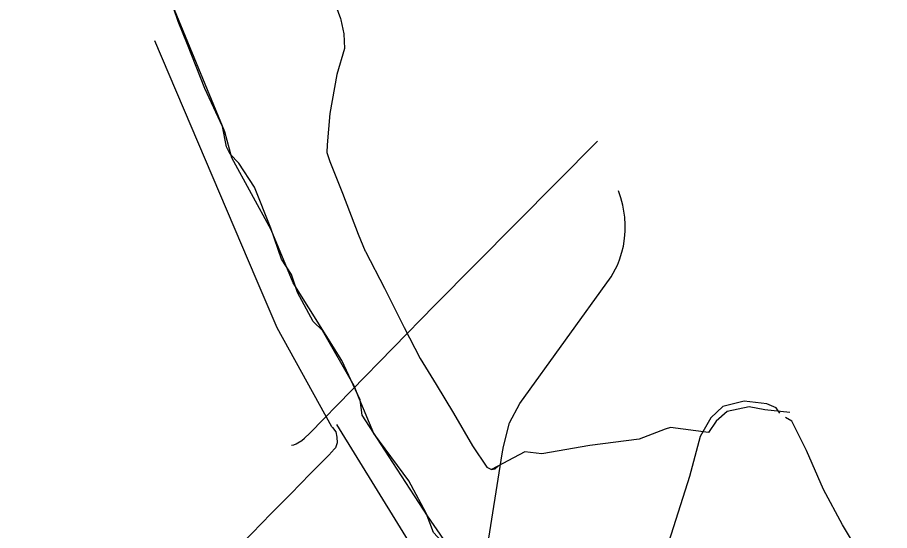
# Model space of a CAD drawing. Extents: x -748507 to -687366, y -1057342 to -1024924.
# Drawn here: x -744468.7 to -744280.6, y -1039880.9 to -1039770.3 of the extents above; entities that cross this region are included whole.
import ezdxf

# ---------------------------------------------------------------- set-up
doc = ezdxf.new("R2010")
doc.units = 0
for name, color, linetype in [('6kV - SŽDC', 7, 'Continuous'), ('DK + TKK - SŽDC', 7, 'Continuous'), ('Kanalizace - pražské vodovody a kanalizace', 7, 'Continuous'), ('PRE - NN', 7, 'Continuous'), ('Telefonica O2', 7, 'Continuous'), ('TK+DOK_Pha Holešovice - Kralupy', 7, 'Continuous'), ('Vodovod - přežsko vodovody a kanalizace', 7, 'Continuous')]:
    doc.layers.add(name, color=color, linetype=linetype)

msp = doc.modelspace()

# ---------------------------------------------------------------- linework, layer by layer
at = {"layer": '6kV - SŽDC'}
for points in [[(-744424.52, -1039793.8), (-744428.32, -1039785.58), (-744432.08, -1039776.07), (-744434.09, -1039771.12), (-744437.21, -1039761.81), (-744441.82, -1039752.98), (-744444.16, -1039743.14), (-744450.73, -1039732.3), (-744452.9, -1039728.3), (-744456.66, -1039725.06), (-744458.25, -1039721.03), (-744460.34, -1039712.48), (-744462.8, -1039696.08), (-744468.74, -1039666.97), (-744467.94, -1039659.97), (-744467.24, -1039657.14), (-744466.19, -1039654.94)], [(-744368.25, -1039893.29), (-744374.48, -1039886.27), (-744378.97, -1039881.33), (-744380.56, -1039877.17), (-744384.32, -1039870.22), (-744391.86, -1039860.01), (-744394.99, -1039852.44), (-744396.08, -1039849.73), (-744402.91, -1039837.78), (-744404.95, -1039835.84), (-744408.32, -1039829.58), (-744409.64, -1039825.72), (-744411.8, -1039822.37), (-744414.1, -1039815.74), (-744417.59, -1039806.84), (-744420.96, -1039801.7), (-744422.82, -1039799.77), (-744423.64, -1039798.15), (-744424.52, -1039793.8)]]:
    msp.add_lwpolyline(points, dxfattribs=at)
at = {"layer": 'DK + TKK - SŽDC'}
for points in [[(-744409.27, -1039827.53), (-744414.03, -1039816.04), (-744422.5, -1039800.57), (-744424.03, -1039794.9), (-744438.59, -1039759.5), (-744447.32, -1039735.48), (-744450.1, -1039725.43), (-744450.03, -1039724.84)], [(-744374.7, -1039885.89), (-744380.29, -1039877.76), (-744387.73, -1039866.25), (-744394.34, -1039856.01), (-744394.79, -1039852.71), (-744398.79, -1039844.27), (-744409.27, -1039827.53)]]:
    msp.add_lwpolyline(points, dxfattribs=at)
at = {"layer": 'Kanalizace - pražské vodovody a kanalizace'}
for p, q in [((-744378.68, -1039832.31), (-744343.64, -1039796.96)), ((-744369.95, -1039900.81), (-744364.16, -1039864.37))]:
    msp.add_line(p, q, dxfattribs=at)
for points in [[(-744364.16, -1039864.37), (-744363.89, -1039862.77), (-744362.61, -1039857.71), (-744360.35, -1039853.56), (-744340.67, -1039826.2), (-744339.3, -1039823.72), (-744338.84, -1039822.54), (-744338.32, -1039820.87), (-744338.02, -1039819.56), (-744337.76, -1039817.93), (-744337.63, -1039816.33), (-744337.62, -1039814.96), (-744337.72, -1039813.35), (-744337.89, -1039812.06), (-744338.15, -1039810.73), (-744338.57, -1039809.17), (-744339.11, -1039807.65)], [(-744409.65, -1039862.53), (-744409.13, -1039862.44), (-744408.59, -1039862.22), (-744408.22, -1039862.03), (-744407.42, -1039861.53), (-744406.83, -1039861.03), (-744405.64, -1039859.93), (-744378.68, -1039832.31)], [(-744390.78, -1039947.69), (-744402.3, -1039916.65), (-744382.3, -1039886.5), (-744399.85, -1039858.04)]]:
    msp.add_lwpolyline(points, dxfattribs=at)
at = {"layer": 'PRE - NN'}
for points in [[(-744400.59, -1039766.3), (-744399.07, -1039770.48), (-744398.97, -1039770.79), (-744398.36, -1039773.83), (-744398.22, -1039776.98), (-744399.85, -1039782.54), (-744401.35, -1039791.01), (-744401.91, -1039797.73), (-744401.96, -1039799.37), (-744401.32, -1039801.33), (-744398.6, -1039808.13), (-744395.23, -1039817.03), (-744393.74, -1039820.67), (-744393.63, -1039820.78), (-744389.58, -1039828.65), (-744385.31, -1039837.15), (-744381.84, -1039843.81), (-744378.42, -1039849.44), (-744374.67, -1039855.61), (-744370.57, -1039862.63), (-744367.45, -1039867.29), (-744366.46, -1039867.74), (-744365.67, -1039867.59), (-744365.02, -1039867.05)], [(-744302.13, -1039855.47), (-744307.5, -1039854.88), (-744310.87, -1039854.27), (-744315.62, -1039855.27), (-744317.99, -1039857.34), (-744319.68, -1039859.79), (-744327.87, -1039858.69), (-744328.99, -1039859.06), (-744334.61, -1039861.25), (-744345.24, -1039862.59), (-744355.62, -1039864.36), (-744359.25, -1039863.92), (-744366.46, -1039867.74)]]:
    msp.add_lwpolyline(points, dxfattribs=at)
at = {"layer": 'Telefonica O2'}
for points in [[(-744304.3, -1039855.63), (-744305.07, -1039854.44), (-744307.1, -1039853.62), (-744311.94, -1039853.03), (-744316.56, -1039854.15), (-744319.15, -1039856.63), (-744321.44, -1039860.62), (-744323.74, -1039869.28), (-744327.19, -1039880.13), (-744332.61, -1039896.92), (-744337.94, -1039912.34), (-744337.79, -1039913.56), (-744337.28, -1039915.93), (-744337.36, -1039917.5), (-744338.34, -1039921.02), (-744341.03, -1039929.15), (-744342.79, -1039935.99), (-744342.35, -1039937.79), (-744342.05, -1039939.2), (-744343.67, -1039942.97), (-744344.7, -1039944.19), (-744347.36, -1039945.79), (-744348.5, -1039947.32), (-744350.45, -1039957.56)], [(-744304.44, -1039939.84), (-744305.26, -1039940.56), (-744305.68, -1039940.47), (-744308.46, -1039937.67), (-744311.56, -1039934.15), (-744312.14, -1039933.23), (-744311.76, -1039932.57), (-744310.02, -1039931.5), (-744308.85, -1039931.46), (-744308.22, -1039931.29), (-744302.7, -1039927.08), (-744292.8, -1039918.21), (-744285.34, -1039911.12), (-744283.65, -1039904.76), (-744281.77, -1039900.69), (-744280.6, -1039899.12), (-744280.75, -1039897.97), (-744285.49, -1039888.46), (-744290.77, -1039879.69), (-744294.83, -1039872.09), (-744298.52, -1039863.7), (-744301.65, -1039857.36), (-744303.05, -1039856.53)]]:
    msp.add_lwpolyline(points, dxfattribs=at)
at = {"layer": 'TK+DOK_Pha Holešovice - Kralupy'}
for points in [[(-744409.27, -1039827.53), (-744414.03, -1039816.04), (-744422.5, -1039800.57), (-744424.03, -1039794.9), (-744438.59, -1039759.5), (-744447.32, -1039735.48), (-744450.1, -1039725.43), (-744450.03, -1039724.84)], [(-744374.7, -1039885.89), (-744380.29, -1039877.76), (-744387.73, -1039866.25), (-744394.34, -1039856.01), (-744394.79, -1039852.71), (-744398.79, -1039844.27), (-744409.27, -1039827.53), (-744414.03, -1039816.04), (-744422.5, -1039800.57), (-744424.03, -1039794.9), (-744438.59, -1039759.5)], [(-744374.7, -1039885.89), (-744380.29, -1039877.76), (-744387.73, -1039866.25), (-744394.34, -1039856.01), (-744394.79, -1039852.71), (-744398.79, -1039844.27), (-744409.27, -1039827.53)]]:
    msp.add_lwpolyline(points, dxfattribs=at)
at = {"layer": 'Vodovod - přežsko vodovody a kanalizace'}
for points in [[(-744400.76, -1039858.71), (-744400.93, -1039858.59), (-744412.71, -1039837.18), (-744417.25, -1039826.64), (-744439.07, -1039775.34)], [(-744400.76, -1039858.71), (-744400.06, -1039859.65), (-744399.82, -1039860.78), (-744399.77, -1039862), (-744400.16, -1039863.12), (-744401.17, -1039864.23), (-744401.3, -1039864.41), (-744401.5, -1039864.6), (-744405.57, -1039868.73), (-744409.78, -1039873.01), (-744413.98, -1039877.29), (-744418.19, -1039881.56), (-744422.6, -1039886), (-744423.05, -1039887.17), (-744423.3, -1039888.22), (-744421.49, -1039895.28), (-744421.08, -1039896.31), (-744418.86, -1039901.89), (-744416.65, -1039907.46), (-744414.43, -1039913.04), (-744412.21, -1039918.61), (-744410.29, -1039924.3), (-744408.56, -1039929.64), (-744408.32, -1039930.64)]]:
    msp.add_lwpolyline(points, dxfattribs=at)

doc.saveas('drawing.dxf')
